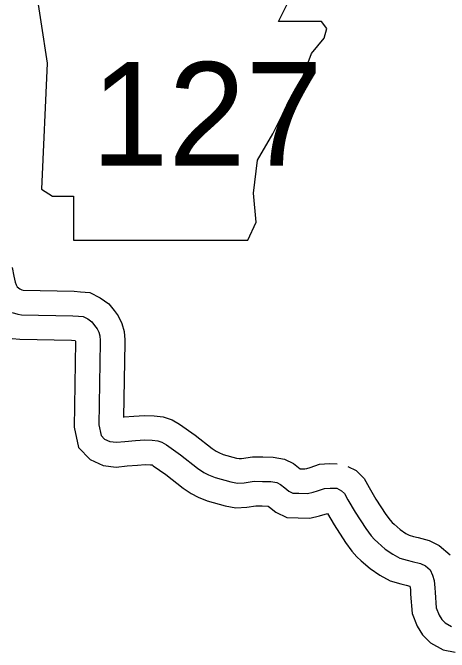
# Model space of a CAD drawing. Extents: x 31699 to 244310, y -8841 to 11474.
# Drawn here: x 134547.3 to 134724.9, y 1721.7 to 1982.2 of the extents above; entities that cross this region are included whole.
import ezdxf

# ---------------------------------------------------------------- set-up
doc = ezdxf.new("R2010")
doc.units = 0
for name, color, linetype in [('B_Logo', 7, 'Continuous'), ('G-ANNO-TEXT', 7, 'Continuous'), ('Level 55', 7, 'Continuous')]:
    doc.layers.add(name, color=color, linetype=linetype)

msp = doc.modelspace()

# ---------------------------------------------------------------- linework, layer by layer
at = {"layer": 'B_Logo'}
for points in [[(134546.99, 1860.13), (134549.32, 1859.35), (134550.85, 1859.16), (134571.74, 1858.77), (134574, 1858.59), (134575.93, 1858.4), (134577.8, 1857.48), (134579.41, 1856.35), (134580.55, 1854.83), (134581.69, 1853.37), (134582.3, 1852.11), (134582.71, 1850.57), (134582.86, 1848.71), (134582.84, 1848)], [(134582.84, 1848), (134582.32, 1814.31)], [(134582.32, 1814.31), (134583.22, 1809.95), (134584.63, 1808.49), (134586.83, 1807.51), (134589.49, 1807.19), (134592.88, 1807.55), (134597.27, 1807.91), (134600.99, 1808.14), (134604.05, 1808.03), (134606.31, 1807.77), (134607.98, 1807.19), (134609.85, 1806.13), (134615.54, 1802.1), (134622.49, 1796.61), (134625.03, 1794.9), (134626.97, 1793.91), (134629.71, 1792.79), (134636.04, 1791.04), (134638.7, 1790.52), (134641.49, 1790.67), (134645.55, 1791.3), (134648.94, 1791.26), (134652.33, 1791.22), (134654.73, 1790.77), (134656.2, 1790.04), (134658, 1788.59), (134659.68, 1787.26), (134661.28, 1786.47), (134663.74, 1786.42), (134667.2, 1786.32), (134669.52, 1786.87), (134671.38, 1787.41), (134674.16, 1788.37), (134676.49, 1788.51), (134679.15, 1788.47)], [(134679.15, 1788.47), (134681.09, 1787.48), (134682.29, 1786.29), (134683.71, 1783.76), (134686.61, 1778.78), (134690.98, 1772.07), (134693.13, 1769.15), (134694.54, 1767.56), (134695.82, 1766.37), (134698.89, 1763.72), (134702.04, 1761.61), (134704.78, 1760.02), (134707.84, 1759.18), (134709.91, 1758.66), (134713.31, 1757.82), (134715.24, 1756.83), (134717.18, 1755.17), (134718.13, 1753.11), (134718.81, 1750.85), (134719.1, 1747.85), (134719.18, 1745.98), (134719.7, 1739.71), (134720.85, 1736.72), (134721.93, 1734.99), (134723.33, 1733.6), (134725.94, 1732.15)]]:
    msp.add_lwpolyline(points, dxfattribs=at)
at = {"layer": 'G-ANNO-TEXT'}
msp.add_lwpolyline([(134556.16, 1995.52), (134561.23, 1961.68), (134558.98, 1910.36), (134563.49, 1907.54), (134571.95, 1907.54), (134571.95, 1889.5), (134643, 1889.5), (134646.38, 1896.83), (134645.26, 1908.67), (134646.95, 1922.21), (134653.15, 1932.92), (134657.1, 1940.82), (134662.74, 1949.27), (134666.12, 1958.3), (134668.94, 1965.63), (134674.02, 1971.83), (134675.14, 1975.78), (134672.89, 1978.6), (134655.41, 1978.6), (134659.35, 1986.49), (134659.92, 1991.57), (134657.58, 1995.47)], close=True, dxfattribs=at)
at = {"layer": 'Level 55'}
for points in [[(134547, 1878.44), (134547.67, 1874.86), (134548.31, 1872.5), (134548.69, 1871.36), (134549.03, 1870.6), (134549.04, 1870.58), (134549.09, 1870.52), (134550.21, 1869.74), (134550.93, 1869.36), (134551.55, 1869.15), (134551.56, 1869.15), (134572.24, 1868.76), (134574.89, 1868.55), (134578.71, 1868.18), (134582.91, 1866.11), (134586.45, 1863.63), (134588.49, 1860.91), (134590.23, 1858.68), (134591.71, 1855.6), (134592.61, 1852.28), (134592.87, 1848.96), (134592.83, 1847.71)], [(134547.09, 1849.55), (134550.14, 1849.17), (134571.24, 1848.78), (134572.68, 1848.66), (134572.84, 1848.45), (134572.84, 1848.29)], [(134572.84, 1848.15), (134572.3, 1813.36)], [(134592.83, 1847.84), (134592.36, 1817.27)], [(134592.66, 1817.56), (134596.55, 1817.89), (134600.87, 1818.15), (134604.79, 1818.01), (134608.56, 1817.59), (134612.13, 1816.32), (134615.21, 1814.59), (134621.53, 1810.11), (134628.4, 1804.69), (134630.12, 1803.53), (134631.14, 1803.01), (134632.94, 1802.27), (134638.33, 1800.78), (134639.39, 1800.57), (134640.45, 1800.63), (134644.84, 1801.31), (134649.07, 1801.26), (134653.32, 1801.2), (134657.92, 1800.34), (134661.61, 1798.52), (134664.23, 1796.41), (134666.19, 1796.35), (134666.96, 1796.53), (134668.35, 1796.94), (134672.19, 1798.26), (134676.26, 1798.52), (134679.33, 1798.46)], [(134572.3, 1813.36), (134574.02, 1805.09), (134578.78, 1800.15), (134584.14, 1797.76), (134589.43, 1797.13), (134593.82, 1797.59), (134597.99, 1797.94), (134601.11, 1798.13), (134603.32, 1798.05), (134603.96, 1797.98), (134604.49, 1797.67), (134609.54, 1794.09), (134616.59, 1788.53), (134619.94, 1786.27), (134622.8, 1784.81), (134626.47, 1783.31), (134633.75, 1781.29), (134638.02, 1780.47), (134642.54, 1780.72), (134646.25, 1781.29), (134648.81, 1781.26), (134651.2, 1781.23), (134651.77, 1780.77), (134654.3, 1778.76), (134658.85, 1776.52), (134663.48, 1776.43), (134668.21, 1776.28), (134672.09, 1777.2), (134675.39, 1778.17)], [(134683.69, 1797.38), (134687.01, 1795.68), (134690.33, 1792.41), (134692.39, 1788.72), (134695.12, 1784.03), (134699.2, 1777.77), (134700.92, 1775.44), (134701.72, 1774.54), (134702.5, 1773.81), (134704.97, 1771.69), (134707.33, 1770.1), (134708.67, 1769.32), (134710.39, 1768.85), (134712.33, 1768.36), (134716.83, 1767.24), (134720.83, 1765.2), (134725.35, 1761.35)], [(134675.39, 1778.17), (134678.09, 1773.53), (134682.76, 1766.37), (134685.35, 1762.86), (134687.37, 1760.58), (134689.14, 1758.92), (134692.82, 1755.75), (134696.74, 1753.12), (134700.88, 1750.73), (134705.29, 1749.51), (134707.48, 1748.96), (134708.98, 1748.58), (134709.12, 1747.15), (134709.2, 1745.36), (134709.85, 1737.46), (134711.86, 1732.24), (134714.06, 1728.71), (134717.28, 1725.53), (134722.44, 1722.66), (134727.36, 1721.67)]]:
    msp.add_lwpolyline(points, dxfattribs=at)

# ---------------------------------------------------------------- texts
at = {"layer": 'G-ANNO-TEXT'}
msp.add_text('127', height=42.24, dxfattribs=at).set_placement((134579.22, 1919.88))

doc.saveas('drawing.dxf')
